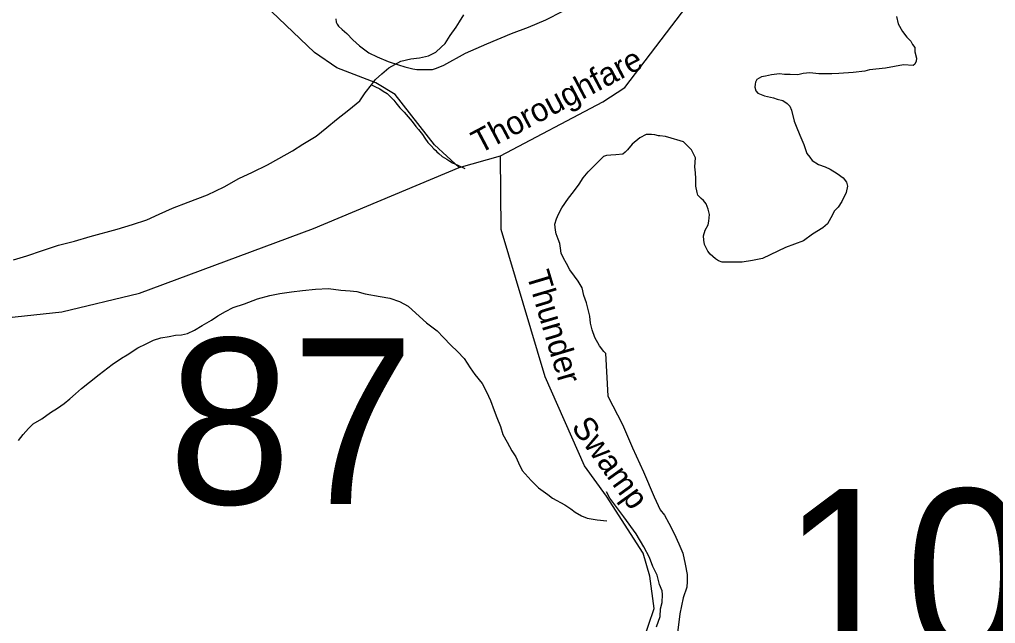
# Model space of a CAD drawing. Extents: x 2206922 to 2357709, y 510027 to 673830.
# Drawn here: x 2257580 to 2263859, y 541278 to 545164 of the extents above; entities that cross this region are included whole.
import ezdxf

# ---------------------------------------------------------------- set-up
doc = ezdxf.new("R2010")
doc.units = 0
for name, color, linetype in [('Exist Hydrographic Creek Single Shore', 7, 'Continuous'), ('Exist Hydrographic Creek Single Shore Label', 7, 'Continuous'), ('Exist Hydrographic Misc Water Feature', 7, 'Continuous'), ('Exist Road Non-System Type 51', 7, 'Continuous'), ('Exist Road Secondary Structure Standard Bridge Number Label', 7, 'Continuous')]:
    doc.layers.add(name, color=color, linetype=linetype)

msp = doc.modelspace()

# ---------------------------------------------------------------- linework, layer by layer
at = {"layer": 'Exist Hydrographic Creek Single Shore'}
for p, q in [((2260674.6, 544288.3), (2261332.6, 544635.7)), ((2260408.7, 544211.6), (2260674.6, 544288.3))]:
    msp.add_line(p, q, dxfattribs=at)
for points in [[(2261332.6, 544635.7), (2261473.7, 544728), (2262106.7, 545558.1), (2262385.6, 545985.4), (2262863.1, 546498.7)], [(2261356.6, 542097.2), (2261215.7, 542293.1), (2260961.7, 542865.6), (2260678.7, 543812.6), (2260674.6, 544288.3)], [(2252560.5, 542421.7), (2252627.5, 542430.2), (2252726.6, 542516.7), (2253480.8, 542793.8), (2253905.6, 543007.9), (2254262.6, 543095.7), (2255987.5, 543008.5), (2256370.6, 543027), (2257068.6, 543199.9), (2257851.7, 543282.5), (2258350.6, 543403.7), (2259471.6, 543820.5), (2260408.7, 544211.6)], [(2261376.7, 539938.3), (2261458.7, 540015.3), (2261515.7, 540191.4), (2261495.6, 540549.2), (2261444.6, 540730.6), (2261662.8, 541375.6), (2261635.7, 541582.7), (2261592.6, 541731.3), (2261356.6, 542097.2)]]:
    msp.add_lwpolyline(points, dxfattribs=at)
at = {"layer": 'Exist Hydrographic Misc Water Feature'}
for points in [[(2260408.7, 544211.6), (2260249.5, 544359.1), (2259996.7, 544682.3), (2259871.6, 544757), (2259620.6, 544853.9), (2259478.5, 544951.9), (2259201.5, 545216.6), (2258975.6, 545349), (2258658.5, 545404.6), (2257801.6, 545323.5), (2257351.5, 545326), (2257101.6, 545367.1), (2256950.7, 545439), (2256741.5, 545597.4), (2256215.5, 545676.9), (2255931.6, 545797.4), (2255177.6, 546334.1)], [(2259843.5, 544743.4), (2259870.8, 544777.8), (2259911, 544814), (2259956.3, 544854.1), (2260034, 544896.7), (2260097.6, 544911.5), (2260154, 544918), (2260211.6, 544930.4), (2260257.3, 544954.7), (2260293.4, 544987), (2260317.4, 545011), (2260350.8, 545061.5), (2260390, 545115.6), (2260409.7, 545149.9), (2260439.2, 545194.1)], [(2263221.4, 545184.8), (2263233.7, 545136.7), (2263260.3, 545086.9), (2263288.8, 545051.4), (2263314.7, 545025.5), (2263325.1, 545003.7), (2263339.3, 544983.7), (2263339.7, 544955.7), (2263349.9, 544916), (2263347.9, 544896), (2263339.9, 544876.1), (2263330.4, 544867.8), (2263266.3, 544873.1), (2263150.6, 544852), (2263048.5, 544841), (2263019, 544832.9), (2262942.9, 544824.1), (2262851, 544817.2), (2262806.9, 544815), (2262723.1, 544814.2), (2262665.3, 544821.7), (2262621.2, 544817), (2262587.5, 544808.7), (2262537.1, 544810.6), (2262501.4, 544809.9), (2262469.6, 544815.9), (2262417.6, 544809.2), (2262379.2, 544799.1), (2262353.6, 544794.9), (2262323.4, 544778.3), (2262315.8, 544760.4), (2262312.2, 544748.4), (2262310.1, 544728.4), (2262316.7, 544706.4), (2262330.6, 544690.5), (2262372.6, 544672.8), (2262430.9, 544659.5), (2262455.1, 544651.9), (2262491.2, 544644), (2262518.9, 544624.4), (2262535.1, 544606.5), (2262547.4, 544580.8), (2262564.2, 544510.9), (2262576.5, 544477.1), (2262600.7, 544421.1), (2262625.3, 544359.4), (2262646, 544301.9), (2262664.2, 544279.7), (2262678.6, 544258.1), (2262720.6, 544232.3), (2262762.7, 544217), (2262794.9, 544201.2), (2262841.2, 544173.5)], [(2257541.8, 543617.5), (2257627.3, 543644), (2257727.2, 543678.8), (2257830.7, 543711.4), (2257932.7, 543738.2), (2258034.4, 543767.2), (2258208, 543814.8), (2258305.9, 543845.4), (2258399.1, 543875.9), (2258478.9, 543912.6), (2258564.4, 543949.6), (2258664.1, 543988.5), (2258789.6, 544035.3), (2258897, 544088), (2258990.7, 544140.8), (2259078.3, 544181.5), (2259174, 544230.4), (2259247.5, 544270.8), (2259335.2, 544319.6), (2259402.9, 544362.1), (2259488.4, 544412.9), (2259557.7, 544469.4), (2259619.6, 544521.7), (2259699, 544582.3), (2259768.1, 544640.8), (2259804, 544693), (2259843.5, 544743.4)], [(2259843.5, 544743.4), (2259865.3, 544733.6), (2259897.5, 544717.8), (2259919.8, 544703.9), (2259945.7, 544688.3), (2259988.1, 544644.5), (2260000.4, 544628.9), (2260026.4, 544597), (2260054.7, 544567.2), (2260106.8, 544507.8), (2260129.2, 544476.1), (2260147.6, 544455.9), (2260171.6, 544424.3), (2260186.4, 544400.6), (2260205.9, 544372.5), (2260228.2, 544350.8), (2260244.8, 544333), (2260258.6, 544321.2), (2260264.9, 544312.9), (2260277, 544301.3), (2260299.2, 544283.4), (2260329.3, 544265.5), (2260349, 544252), (2260365.2, 544241.8), (2260399.4, 544228.1), (2260445.2, 544206.6)], [(2262841.2, 544173.5), (2262879.1, 544145.9), (2262899.6, 544118.1), (2262906, 544092.4), (2262898, 544052.2), (2262870.9, 543993.9), (2262846.9, 543957.8), (2262823.4, 543933.4), (2262800, 543889.4), (2262778.4, 543849.3), (2262748.5, 543823), (2262680.8, 543784.1), (2262623.2, 543739.7), (2262507.8, 543696.7), (2262360.1, 543627.3), (2262294.7, 543614.8), (2262228.7, 543604.1), (2262122.7, 543603), (2262101.2, 543603.1), (2262076.8, 543610.8), (2262056.7, 543624.8), (2262022.4, 543654.2), (2262007.9, 543673.9), (2261985.9, 543715.7), (2261981.6, 543743.9), (2261979.6, 543771.8), (2261991, 543809.8), (2262010.7, 543844.2), (2262014.4, 543865.9), (2262017.9, 543910), (2262009.9, 543944), (2261997.2, 543978), (2261981.4, 543999.4), (2261965.4, 544013.6), (2261943.1, 544035.2), (2261938.6, 544051.3), (2261930.1, 544093.1), (2261931.8, 544141.1), (2261929.7, 544177.1), (2261925.2, 544217.1), (2261928.5, 544275), (2261904.1, 544324.9), (2261872.1, 544356.5), (2261851.6, 544376.3), (2261829.9, 544384), (2261771.6, 544401.7), (2261735.3, 544411.2), (2261699.3, 544416.6), (2261691.7, 544416.6), (2261667.5, 544422.6), (2261645.3, 544424.4), (2261611.3, 544423.8), (2261569.7, 544403.7), (2261522.1, 544363), (2261490.5, 544326.9), (2261476.8, 544310.7), (2261460.8, 544298.5), (2261416.7, 544294.2), (2261384.9, 544292.1), (2261356.8, 544289.8), (2261337.1, 544283.5)], [(2261348.8, 543018.6), (2261338.6, 543028.6), (2261310.5, 543064.1), (2261282, 543117.8), (2261263.5, 543167.6), (2261253.1, 543209.8), (2261248.3, 543255.5), (2261240.4, 543289.5), (2261228.3, 543341.3), (2261209.4, 543389.1), (2261199.5, 543437.2), (2261174.9, 543481.1), (2261150.5, 543512.7), (2261120.4, 543554.6), (2261098, 543594), (2261080, 543628), (2261065.6, 543661.8), (2261061.1, 543693.7), (2261055.2, 543723.8), (2261044.9, 543751.7), (2261032.6, 543785.6), (2261028.1, 543809.8), (2261024.4, 543847.6), (2261033.9, 543881.5), (2261047.8, 543911.8), (2261069.1, 543953.6), (2261110.8, 544013.9), (2261144.6, 544056.2), (2261180.1, 544104.4), (2261205.9, 544146.7), (2261239.3, 544184.6), (2261275.2, 544221), (2261319.1, 544265.5), (2261337.1, 544283.5)], [(2258953.8, 543311), (2259027.6, 543335.6), (2259110.9, 543366.4), (2259190.9, 543388.8), (2259254.4, 543401.6), (2259330.3, 543412), (2259400.4, 543420.5), (2259484.5, 543429.3), (2259567.9, 543433.7), (2259646.1, 543422.4), (2259706.4, 543419), (2259750.4, 543413.5), (2259804.2, 543399.8), (2259900.3, 543382.4), (2259962.3, 543371.1), (2260024.6, 543349.5), (2260080.8, 543319.9), (2260129.4, 543274.5), (2260197.9, 543213.1), (2260266.1, 543161.8), (2260306.5, 543118.1), (2260354.7, 543068.6), (2260397.2, 543029), (2260439.6, 542983.2), (2260478.2, 542923.5), (2260510, 542879.8), (2260556.9, 542822), (2260583.2, 542768.6), (2260609.2, 542712.7), (2260633.8, 542649), (2260650.4, 542603.1), (2260674.8, 542545.1), (2260689.2, 542493.5), (2260717.5, 542443.8), (2260748, 542390.1), (2260772.4, 542350.4), (2260790.9, 542312.3), (2260813.2, 542262.7), (2260871.5, 542197.2), (2260918, 542151.7), (2260978.3, 542108.1), (2261008.2, 542084.1), (2261088.6, 542040.8), (2261126.8, 542015.1), (2261155, 541995.5), (2261195.4, 541969.9), (2261231.3, 541956), (2261295.3, 541944.7), (2261357.6, 541939)], [(2257573.4, 542456.3), (2257602.9, 542494.4), (2257636.6, 542532.7), (2257668.3, 542562.8), (2257723.9, 542595.3), (2257779.5, 542635.6), (2257823.4, 542664.3), (2257867.2, 542692.6), (2257902.9, 542722.9), (2257938.8, 542756.8), (2257978.6, 542789.3), (2258029.9, 542831.9), (2258091.6, 542880.2), (2258174.8, 542944.6), (2258234.9, 542985.5), (2258272.6, 543005.8), (2258339.9, 543052), (2258393.6, 543076.7), (2258441.4, 543100.7), (2258489.4, 543115.4), (2258542.9, 543125.6), (2258583.1, 543134.2), (2258620.8, 543136.2), (2258661.2, 543144.7), (2258705.1, 543164.8), (2258754.7, 543195.4), (2258814, 543229.9), (2258855.8, 543258.1), (2258905.6, 543284.6), (2258953.8, 543311)], [(2261348.8, 543018.6), (2261365.4, 542740.7), (2261458.9, 542559.6), (2261524.3, 542408.2), (2261593.7, 542253), (2261663.2, 542093.6), (2261701.9, 542010), (2261728.4, 541974.3), (2261756.7, 541922.6), (2261791.1, 541857), (2261821.9, 541791.1), (2261846.5, 541731.5), (2261862.9, 541659.6), (2261875.8, 541594.1), (2261874.2, 541548.1), (2261872.7, 541511.8), (2261849.2, 541443.6), (2261828.4, 541339.7), (2261811.2, 541201.5)], [(2261677.1, 541256.2), (2261700.5, 541322.4), (2261704.2, 541372.2), (2261713.8, 541412.4), (2261716.9, 541464.3), (2261715, 541488.5), (2261698.2, 541528.4), (2261681.8, 541590.1), (2261655.4, 541643.9), (2261632.8, 541701.7), (2261596.3, 541771.2), (2261547.3, 541854.8), (2261468.6, 541964), (2261377.3, 542084.8), (2261357.2, 542124.7)]]:
    msp.add_lwpolyline(points, dxfattribs=at)
at = {"layer": 'Exist Road Non-System Type 51'}
msp.add_lwpolyline([(2259613.9, 545168), (2259617.9, 545147.1), (2259623.9, 545134.1), (2259631.9, 545122.1), (2259655.8, 545101.2), (2259684.7, 545074.3), (2259724.6, 545034.4), (2259767.4, 544994.5), (2259800.3, 544969.6), (2259827.2, 544950.6), (2259881, 544924.7), (2259950.8, 544894.8), (2260017.5, 544871.9), (2260059.4, 544860.9), (2260110.2, 544847.9), (2260136.1, 544843), (2260159, 544843), (2260183, 544843), (2260204.9, 544842), (2260235.8, 544843), (2260262.7, 544850.9), (2260310.5, 544869.9), (2260450, 544948.7), (2260585.6, 545007.5), (2260744, 545075.3), (2260854.6, 545114.2), (2260966.2, 545163), (2261074.9, 545217.9)], dxfattribs=at)

# ---------------------------------------------------------------- texts
at = {"layer": 'Exist Hydrographic Creek Single Shore Label'}
for s, rotation, p in [('Thoroughfare', 27.83612, (2260539.1, 544297.8)), ('Thunder', 286.63691, (2260840.1, 543524.7)), ('Swamp', 305.71596, (2261125.5, 542542.2))]:
    msp.add_text(s, height=150, rotation=rotation, dxfattribs=at).set_placement(p)
at = {"layer": 'Exist Road Secondary Structure Standard Bridge Number Label'}
for s, p in [('87', (2258534.9, 542046.6)), ('103', (2262485, 541076.6))]:
    msp.add_text(s, height=1066.27, dxfattribs=at).set_placement(p)

doc.saveas('drawing.dxf')
